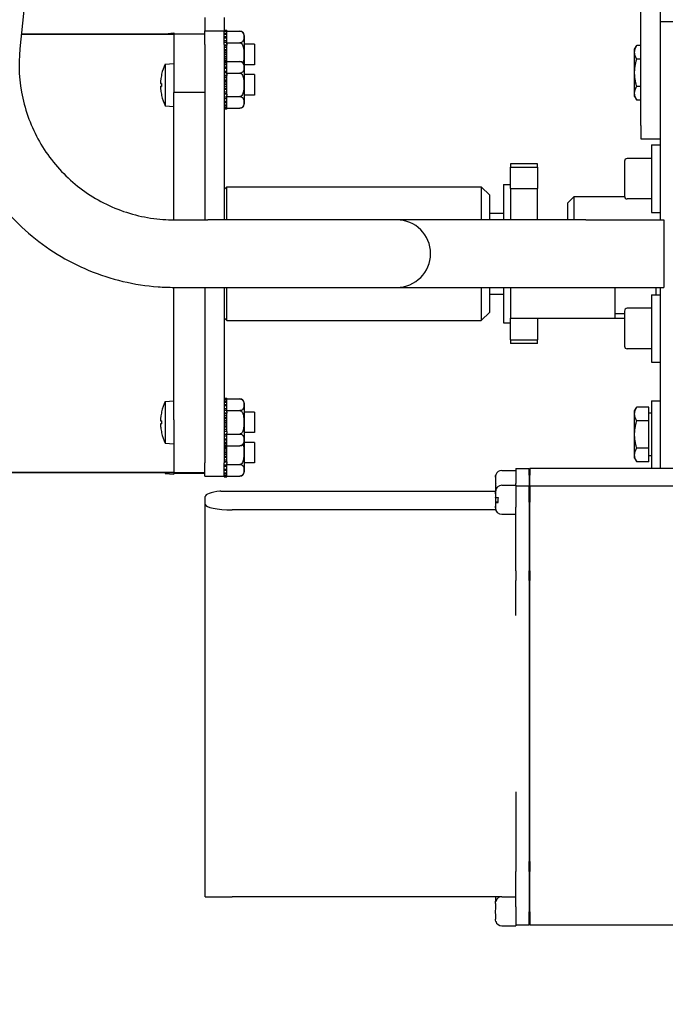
# Model space of a CAD drawing. Header units: inches. Extents: x 24 to 1128, y -94 to 748.
# Tile 461 of 546: x 439 to 445, y 488 to 497. Entities that reach past the tile are written whole.
import ezdxf

# ---------------------------------------------------------------- set-up
doc = ezdxf.new("R2010")
doc.units = ezdxf.units.IN
doc.header["$LTSCALE"] = 32
doc.header["$MEASUREMENT"] = 0
doc.layers.add('Dimension (ANSI)', color=7, linetype='Continuous', lineweight=25)
doc.layers.add('Visible (ANSI)', color=7, linetype='Continuous', lineweight=30)
doc.styles.add('Note Text (ANSI)', font='tahoma.ttf')
doc.dimstyles.new('Architectural (ANSI)', dxfattribs={"dimscale": 32, "dimtxt": 0.125, "dimasz": 0.098425, "dimexe": 0.125, "dimexo": 0.0625, "dimgap": 0.031496, "dimtad": 0, "dimtih": 1, "dimtoh": 1, "dimdec": 4, "dimrnd": 1e-08, "dimzin": 3, "dimdsep": 46, "dimlunit": 4, "dimtxsty": 'Note Text (ANSI)', "dimcen": 0.09, "dimdle": 0.393701, "dimclrd": 256, "dimclre": 256, "dimclrt": 256, "dimadec": 0, "dimazin": 3, "dimtfac": 0.96, "dimtofl": 0, "dimtmove": 0, "dimatfit": 3, "dimfxl": 1, "dimfrac": 2, "dimtolj": 1, "dimtzin": 12, "dimlwd": -1, "dimlwe": -1, "dimarcsym": 0})

# ---------------------------------------------------------------- blocks, each defined once
blk = doc.blocks.new('*D22')
at = {"layer": 'Defpoints', "color": 0, "transparency": 16777216}
for p in [(450.0118, 697.6204), (363.3887, 480.0589), (493.9153, 480.0589)]:
    blk.add_point(p, dxfattribs=at)
at = {"layer": 'Dimension (ANSI)', "transparency": 16777216}
for p, q in [((448.0118, 697.6204), (359.3887, 697.6204)), ((363.3887, 694.4708), (363.3887, 595.3727)), ((363.3887, 483.2085), (363.3887, 588.3066)), ((491.9153, 480.0589), (359.3887, 480.0589))]:
    blk.add_line(p, q, dxfattribs=at)
for points in [[(362.8638, 694.4708), (363.9136, 694.4708), (363.3887, 697.6204)], [(362.8638, 483.2085), (363.9136, 483.2085), (363.3887, 480.0589)]]:
    blk.add_solid(points, dxfattribs=at)
at = {"layer": 'Dimension (ANSI)', "transparency": 16777216, "insert": (350.2403, 594.3648), "char_height": 4, "attachment_point": 1, "style": 'Note Text (ANSI)'}
blk.add_mtext('\\A1;18\'-1 9/16"', dxfattribs=at)

msp = doc.modelspace()

# ---------------------------------------------------------------- linework, layer by layer
at = {"layer": 'Visible (ANSI)'}
for p, q in [((440.09034, 507.62504), (438.94252, 496.41537)), ((444.69385, 495.70653), (444.69385, 498.57446)), ((444.87315, 498.57446), (444.87315, 496.26216)), ((440.65553, 496.70653), (440.65553, 496.58153)), ((440.83483, 496.70653), (440.83483, 496.58153)), ((440.65553, 496.45653), (440.65553, 496.58153)), ((440.65553, 496.58153), (440.83483, 496.58153)), ((440.83483, 496.58753), (440.85983, 496.58753)), ((440.85983, 496.58524), (440.83483, 496.58524)), ((440.83483, 496.45653), (440.83483, 496.58153)), ((440.83483, 496.57856), (440.85983, 496.57856)), ((440.85983, 496.58524), (440.85983, 496.58753)), ((440.85983, 496.57856), (440.85983, 496.58524)), ((440.85983, 496.57953), (440.97983, 496.57953)), ((440.85983, 496.5718), (440.85983, 496.57856)), ((445.62315, 496.66403), (444.87315, 496.66403)), ((440.36753, 496.55006), (438.95631, 496.55006)), ((438.95634, 496.55028), (440.36753, 496.55028)), ((440.28952, 496.5557), (440.36753, 496.56253)), ((440.28952, 496.5557), (440.28952, 496.55028)), ((440.36753, 496.56253), (440.36753, 496.55028)), ((440.36753, 496.55028), (440.36753, 496.01077)), ((440.65553, 496.55028), (440.36753, 496.55028)), ((440.85983, 496.5718), (440.83483, 496.5718)), ((440.83483, 496.55879), (440.85983, 496.55879)), ((440.85983, 496.5479), (440.83483, 496.5479)), ((440.83483, 496.5292), (440.85983, 496.5292)), ((440.85983, 496.51473), (440.83483, 496.51473)), ((440.83483, 496.49127), (440.85983, 496.49127)), ((440.85983, 496.55879), (440.85983, 496.5718)), ((440.85983, 496.5479), (440.85983, 496.55879)), ((440.85983, 496.5292), (440.85983, 496.5479)), ((440.85983, 496.51473), (440.85983, 496.5292)), ((440.85983, 496.49127), (440.85983, 496.51473)), ((440.85983, 496.47395), (440.85983, 496.49127)), ((441.01983, 496.53953), (441.01983, 496.25803)), ((440.65553, 496.45653), (440.65553, 494.83153)), ((440.85983, 496.47395), (440.83483, 496.47395)), ((440.83483, 496.45653), (440.83483, 494.83153)), ((440.85983, 496.44916), (440.83483, 496.44916)), ((440.83483, 496.44692), (440.85983, 496.44692)), ((440.85983, 496.42761), (440.83483, 496.42761)), ((440.85983, 496.4072), (440.83483, 496.4072)), ((440.83483, 496.39836), (440.85983, 496.39836)), ((440.85983, 496.46184), (440.85983, 496.47395)), ((440.85983, 496.47128), (440.97983, 496.47128)), ((440.85983, 496.46184), (440.85983, 496.44851)), ((440.85983, 496.44692), (440.85983, 496.44851)), ((440.85983, 496.42761), (440.85983, 496.44692)), ((440.85983, 496.4072), (440.85983, 496.42761)), ((440.85983, 496.39836), (440.85983, 496.4072)), ((440.85983, 496.37803), (440.85983, 496.39836)), ((441.11753, 496.45803), (441.01983, 496.45803)), ((441.11753, 496.45803), (441.11753, 496.26803)), ((444.6369, 496.41278), (444.65644, 496.44662)), ((444.6369, 496.38347), (444.6369, 496.41278)), ((444.69385, 496.44662), (444.65644, 496.44662)), ((440.85983, 496.37803), (440.83483, 496.37803)), ((440.85983, 496.36303), (440.83483, 496.36303)), ((440.83483, 496.34803), (440.85983, 496.34803)), ((440.85983, 496.3277), (440.83483, 496.3277)), ((440.85983, 496.31885), (440.83483, 496.31885)), ((440.83483, 496.30603), (440.85983, 496.30603)), ((440.85983, 496.30374), (440.83483, 496.30374)), ((440.85983, 496.36303), (440.85983, 496.37803)), ((440.85983, 496.34803), (440.85983, 496.36303)), ((440.85983, 496.3277), (440.85983, 496.34803)), ((440.85983, 496.31885), (440.85983, 496.3277)), ((440.85983, 496.30603), (440.85983, 496.31885)), ((440.85983, 496.30374), (440.85983, 496.30603)), ((440.85983, 496.29706), (440.85983, 496.30374)), ((444.6369, 496.19403), (444.6369, 496.38347)), ((444.69385, 496.32032), (444.65644, 496.32032)), ((440.28952, 496.2742), (440.36753, 496.28103)), ((440.28952, 496.2742), (440.28952, 495.88885)), ((440.83483, 496.29706), (440.85983, 496.29706)), ((440.85983, 496.2903), (440.83483, 496.2903)), ((440.83483, 496.27729), (440.85983, 496.27729)), ((440.85983, 496.2664), (440.83483, 496.2664)), ((440.83483, 496.2477), (440.85983, 496.2477)), ((440.85983, 496.23323), (440.83483, 496.23323)), ((440.85983, 496.29803), (440.97983, 496.29803)), ((440.85983, 496.2903), (440.85983, 496.29706)), ((440.85983, 496.27729), (440.85983, 496.2903)), ((440.85983, 496.2664), (440.85983, 496.27729)), ((440.85983, 496.2477), (440.85983, 496.2664)), ((440.85983, 496.23323), (440.85983, 496.2477)), ((440.85983, 496.20977), (440.85983, 496.23323)), ((441.11753, 496.26803), (441.01983, 496.26803)), ((441.01983, 496.25803), (441.01983, 495.90502)), ((444.87315, 496.26216), (444.87315, 494.83153)), ((440.25564, 496.17858), (440.25564, 496.1783)), ((440.83483, 496.20977), (440.85983, 496.20977)), ((440.85983, 496.19245), (440.83483, 496.19245)), ((440.85983, 496.16766), (440.83483, 496.16766)), ((440.83483, 496.16542), (440.85983, 496.16542)), ((440.85983, 496.14611), (440.83483, 496.14611)), ((440.85983, 496.1257), (440.83483, 496.1257)), ((440.85983, 496.19245), (440.85983, 496.20977)), ((440.85983, 496.18034), (440.85983, 496.19245)), ((440.85983, 496.18978), (440.97983, 496.18978)), ((440.85983, 496.18034), (440.85983, 496.16701)), ((440.85983, 496.16542), (440.85983, 496.16701)), ((440.85983, 496.14611), (440.85983, 496.16542)), ((440.85983, 496.1257), (440.85983, 496.14611)), ((440.85983, 496.11686), (440.85983, 496.1257)), ((441.11753, 496.17653), (441.01983, 496.17653)), ((441.11753, 496.17653), (441.11753, 495.98653)), ((444.6369, 496.00458), (444.6369, 496.19403)), ((440.24728, 496.09483), (440.25564, 496.0941)), ((440.24728, 496.06823), (440.25564, 496.06896)), ((440.25564, 496.09502), (440.25564, 496.06803)), ((440.83483, 496.11686), (440.85983, 496.11686)), ((440.85983, 496.09653), (440.83483, 496.09653)), ((440.85983, 496.08153), (440.83483, 496.08153)), ((440.83483, 496.06653), (440.85983, 496.06653)), ((440.85983, 496.0462), (440.83483, 496.0462)), ((440.85983, 496.03735), (440.83483, 496.03735)), ((440.85983, 496.09653), (440.85983, 496.11686)), ((440.85983, 496.08153), (440.85983, 496.09653)), ((440.85983, 496.06653), (440.85983, 496.08153)), ((440.85983, 496.0462), (440.85983, 496.06653)), ((440.85983, 496.03735), (440.85983, 496.0462)), ((440.85983, 496.01695), (440.85983, 496.03735)), ((444.69385, 496.06773), (444.65644, 496.06773)), ((440.25564, 495.98476), (440.25564, 495.98448)), ((440.36753, 494.83154), (440.36753, 496.01077)), ((440.65553, 496.01077), (440.36753, 496.01077)), ((440.83483, 496.01695), (440.85983, 496.01695)), ((440.85983, 495.99764), (440.83483, 495.99764)), ((440.85983, 495.99539), (440.83483, 495.99539)), ((440.83483, 495.97061), (440.85983, 495.97061)), ((440.85983, 495.95328), (440.83483, 495.95328)), ((440.85983, 495.99764), (440.85983, 496.01695)), ((440.85983, 495.99604), (440.85983, 495.99764)), ((440.85983, 495.99604), (440.85983, 495.98272)), ((440.85983, 495.97061), (440.85983, 495.98272)), ((440.85983, 495.97327), (440.97983, 495.97327)), ((440.85983, 495.95328), (440.85983, 495.97061)), ((440.85983, 495.92983), (440.85983, 495.95328)), ((441.11753, 495.98653), (441.01983, 495.98653)), ((444.6369, 495.97528), (444.6369, 496.00458)), ((444.6369, 495.97528), (444.65644, 495.94144)), ((444.69385, 495.94144), (444.65644, 495.94144)), ((440.28952, 495.88885), (440.36753, 495.88203)), ((440.83483, 495.92983), (440.85983, 495.92983)), ((440.85983, 495.91536), (440.83483, 495.91536)), ((440.83483, 495.89665), (440.85983, 495.89665)), ((440.85983, 495.88577), (440.83483, 495.88577)), ((440.83483, 495.87275), (440.85983, 495.87275)), ((440.85983, 495.86599), (440.83483, 495.86599)), ((440.83483, 495.85932), (440.85983, 495.85932)), ((440.85983, 495.85703), (440.83483, 495.85703)), ((440.85983, 495.91536), (440.85983, 495.92983)), ((440.85983, 495.89665), (440.85983, 495.91536)), ((440.85983, 495.88577), (440.85983, 495.89665)), ((440.85983, 495.87275), (440.85983, 495.88577)), ((440.85983, 495.86599), (440.85983, 495.87275)), ((440.85983, 495.85932), (440.85983, 495.86599)), ((440.85983, 495.86502), (440.97983, 495.86502)), ((440.85983, 495.85703), (440.85983, 495.85932)), ((444.69385, 495.70653), (444.69385, 495.58153)), ((444.69385, 495.58153), (444.87315, 495.58153)), ((444.79315, 495.5252), (444.79315, 494.9002)), ((444.79315, 495.5252), (444.87315, 495.5252)), ((444.79315, 495.4002), (444.56815, 495.4002)), ((443.48815, 495.35053), (443.48815, 495.31829)), ((443.73815, 495.35053), (443.48815, 495.35053)), ((443.48815, 495.31829), (443.73815, 495.31829)), ((443.48815, 495.12113), (443.48815, 495.31829)), ((443.73815, 495.31829), (443.73815, 495.35053)), ((443.73815, 495.31829), (443.73815, 495.12113)), ((444.54315, 495.3752), (444.54315, 495.0502)), ((440.83483, 495.11483), (440.85853, 495.13853)), ((440.85853, 494.83153), (440.85853, 495.13853)), ((440.85853, 495.13853), (443.21653, 495.13853)), ((443.21653, 495.13853), (443.21653, 494.83153)), ((443.29453, 495.06053), (443.21653, 495.13853)), ((443.42315, 495.16003), (443.42315, 494.83153)), ((443.42315, 495.16003), (443.48815, 495.16003)), ((443.48815, 495.12113), (443.73815, 495.12113)), ((443.48815, 495.12113), (443.48815, 494.83153)), ((443.73815, 494.83153), (443.73815, 495.12113)), ((443.29453, 494.83153), (443.29453, 495.06053)), ((444.01415, 494.98503), (444.07715, 495.04803)), ((444.07715, 494.83153), (444.07715, 495.04803)), ((444.07715, 495.04803), (444.54325, 495.04803)), ((444.79315, 495.0252), (444.56815, 495.0252)), ((444.01415, 494.98503), (444.01415, 494.83153)), ((443.29453, 494.89403), (443.42315, 494.89403)), ((444.79315, 494.9002), (444.87315, 494.9002)), ((440.37254, 494.83153), (440.68422, 494.83153)), ((442.43421, 494.83153), (440.68422, 494.83153)), ((444.18421, 494.83153), (442.43421, 494.83153)), ((444.18421, 494.83153), (444.90683, 494.83153)), ((444.90683, 494.83153), (444.90683, 494.20653)), ((440.36753, 492.97928), (440.36753, 494.20653)), ((440.37254, 494.20653), (440.68422, 494.20653)), ((440.65553, 494.20653), (440.65553, 492.58153)), ((440.68422, 494.20653), (442.43421, 494.20653)), ((440.83483, 494.20653), (440.83483, 492.58153)), ((440.85853, 493.89953), (440.85853, 494.20653)), ((442.43421, 494.20653), (444.18421, 494.20653)), ((443.21653, 494.20653), (443.21653, 493.89953)), ((443.29453, 493.97753), (443.29453, 494.20653)), ((443.42315, 494.20653), (443.42315, 493.87803)), ((443.48815, 494.20653), (443.48815, 493.92082)), ((444.18421, 494.20653), (444.90683, 494.20653)), ((444.45815, 493.96494), (444.45815, 494.20653)), ((444.83315, 494.20653), (444.83315, 494.13753)), ((444.87315, 494.20653), (444.87315, 492.52777)), ((443.29453, 494.14403), (443.42315, 494.14403)), ((444.79315, 494.13753), (444.79315, 493.51253)), ((444.79315, 494.13753), (444.87315, 494.13753)), ((443.29453, 493.97753), (443.21653, 493.89953)), ((444.45815, 493.96494), (444.54315, 493.96494)), ((444.45815, 493.92082), (444.45815, 493.96494)), ((444.54315, 493.98753), (444.54315, 493.66253)), ((444.79315, 494.01253), (444.56815, 494.01253)), ((440.83483, 493.92323), (440.85853, 493.89953)), ((440.85853, 493.89953), (443.21653, 493.89953)), ((443.42315, 493.87803), (443.48815, 493.87803)), ((443.48815, 493.92082), (443.73815, 493.92082)), ((443.48815, 493.72134), (443.48815, 493.92082)), ((443.73815, 493.92082), (444.45815, 493.92082)), ((443.73815, 493.92082), (443.73815, 493.72134)), ((444.45815, 493.92082), (444.54315, 493.92082)), ((443.48815, 493.72134), (443.73815, 493.72134)), ((443.48815, 493.72134), (443.48815, 493.68753)), ((443.73815, 493.68753), (443.48815, 493.68753)), ((443.73815, 493.68753), (443.73815, 493.72134)), ((444.79315, 493.63753), (444.56815, 493.63753)), ((444.79315, 493.51253), (444.87315, 493.51253)), ((440.28952, 493.1492), (440.36753, 493.15603)), ((440.28952, 493.1492), (440.28952, 492.76385)), ((440.83483, 493.18103), (440.85983, 493.18103)), ((440.85983, 493.17874), (440.83483, 493.17874)), ((440.83483, 493.17206), (440.85983, 493.17206)), ((440.85983, 493.1653), (440.83483, 493.1653)), ((440.83483, 493.15229), (440.85983, 493.15229)), ((440.85983, 493.1414), (440.83483, 493.1414)), ((440.83483, 493.1227), (440.85983, 493.1227)), ((440.85983, 493.17874), (440.85983, 493.18103)), ((440.85983, 493.17206), (440.85983, 493.17874)), ((440.85983, 493.17303), (440.97983, 493.17303)), ((440.85983, 493.1653), (440.85983, 493.17206)), ((440.85983, 493.15229), (440.85983, 493.1653)), ((440.85983, 493.1414), (440.85983, 493.15229)), ((440.85983, 493.1227), (440.85983, 493.1414)), ((440.85983, 493.10823), (440.85983, 493.1227)), ((441.01983, 493.13303), (441.01983, 492.78002)), ((444.79315, 493.15639), (444.79315, 492.53139)), ((444.79315, 493.15639), (444.87315, 493.15639)), ((440.25564, 493.05358), (440.25564, 493.0533)), ((440.85983, 493.10823), (440.83483, 493.10823)), ((440.83483, 493.08477), (440.85983, 493.08477)), ((440.85983, 493.06745), (440.83483, 493.06745)), ((440.85983, 493.04266), (440.83483, 493.04266)), ((440.83483, 493.04042), (440.85983, 493.04042)), ((440.85983, 493.02111), (440.83483, 493.02111)), ((440.85983, 493.08477), (440.85983, 493.10823)), ((440.85983, 493.06745), (440.85983, 493.08477)), ((440.85983, 493.05534), (440.85983, 493.06745)), ((440.85983, 493.06478), (440.97983, 493.06478)), ((440.85983, 493.05534), (440.85983, 493.04201)), ((440.85983, 493.04042), (440.85983, 493.04201)), ((440.85983, 493.02111), (440.85983, 493.04042)), ((440.85983, 493.0007), (440.85983, 493.02111)), ((441.11753, 493.05153), (441.01983, 493.05153)), ((441.11753, 493.05153), (441.11753, 492.86153)), ((444.6369, 493.06264), (444.65644, 493.09648)), ((444.6369, 493.03333), (444.6369, 493.06264)), ((444.6369, 492.84389), (444.6369, 493.03333)), ((444.76815, 493.09648), (444.65644, 493.09648)), ((444.76815, 492.97019), (444.76815, 493.09648)), ((444.79315, 493.04077), (444.76815, 493.04077)), ((440.24728, 492.96983), (440.25564, 492.9691)), ((440.24728, 492.94323), (440.25564, 492.94396)), ((440.25564, 492.97002), (440.25564, 492.94303)), ((440.36753, 492.97928), (440.36753, 492.48778)), ((440.85983, 493.0007), (440.83483, 493.0007)), ((440.83483, 492.99186), (440.85983, 492.99186)), ((440.85983, 492.97153), (440.83483, 492.97153)), ((440.85983, 492.95653), (440.83483, 492.95653)), ((440.83483, 492.94153), (440.85983, 492.94153)), ((440.85983, 492.99186), (440.85983, 493.0007)), ((440.85983, 492.97153), (440.85983, 492.99186)), ((440.85983, 492.95653), (440.85983, 492.97153)), ((440.85983, 492.94153), (440.85983, 492.95653)), ((440.85983, 492.9212), (440.85983, 492.94153)), ((444.76815, 492.97019), (444.65644, 492.97019)), ((444.76815, 492.7176), (444.76815, 492.97019)), ((440.25564, 492.85976), (440.25564, 492.85948)), ((440.85983, 492.9212), (440.83483, 492.9212)), ((440.85983, 492.91235), (440.83483, 492.91235)), ((440.83483, 492.89195), (440.85983, 492.89195)), ((440.85983, 492.87264), (440.83483, 492.87264)), ((440.85983, 492.87039), (440.83483, 492.87039)), ((440.83483, 492.84561), (440.85983, 492.84561)), ((440.85983, 492.91235), (440.85983, 492.9212)), ((440.85983, 492.89195), (440.85983, 492.91235)), ((440.85983, 492.87264), (440.85983, 492.89195)), ((440.85983, 492.87104), (440.85983, 492.87264)), ((440.85983, 492.87104), (440.85983, 492.85772)), ((440.85983, 492.84561), (440.85983, 492.85772)), ((440.85983, 492.84827), (440.97983, 492.84827)), ((440.85983, 492.82828), (440.85983, 492.84561)), ((441.11753, 492.86153), (441.01983, 492.86153)), ((444.6369, 492.65445), (444.6369, 492.84389)), ((440.28952, 492.76385), (440.36753, 492.75703)), ((440.85983, 492.82828), (440.83483, 492.82828)), ((440.83483, 492.80483), (440.85983, 492.80483)), ((440.85983, 492.79036), (440.83483, 492.79036)), ((440.83483, 492.77165), (440.85983, 492.77165)), ((440.85983, 492.76077), (440.83483, 492.76077)), ((440.83483, 492.74775), (440.85983, 492.74775)), ((440.85983, 492.80483), (440.85983, 492.82828)), ((440.85983, 492.79036), (440.85983, 492.80483)), ((440.85983, 492.77165), (440.85983, 492.79036)), ((440.85983, 492.76077), (440.85983, 492.77165)), ((440.85983, 492.74775), (440.85983, 492.76077)), ((440.85983, 492.74099), (440.85983, 492.74775)), ((441.01983, 492.78002), (441.01983, 492.49877)), ((441.11753, 492.77028), (441.01983, 492.77028)), ((441.11753, 492.77028), (441.11753, 492.58028)), ((440.85983, 492.74099), (440.83483, 492.74099)), ((440.83483, 492.73432), (440.85983, 492.73432)), ((440.85983, 492.73203), (440.83483, 492.73203)), ((440.85983, 492.71945), (440.83483, 492.71945)), ((440.83483, 492.71061), (440.85983, 492.71061)), ((440.85983, 492.69028), (440.83483, 492.69028)), ((440.85983, 492.67528), (440.83483, 492.67528)), ((440.83483, 492.66028), (440.85983, 492.66028)), ((440.85983, 492.73432), (440.85983, 492.74099)), ((440.85983, 492.74002), (440.97983, 492.74002)), ((440.85983, 492.73203), (440.85983, 492.73432)), ((440.85983, 492.71945), (440.85983, 492.73203)), ((440.85983, 492.71061), (440.85983, 492.71945)), ((440.85983, 492.69028), (440.85983, 492.71061)), ((440.85983, 492.67528), (440.85983, 492.69028)), ((440.85983, 492.66028), (440.85983, 492.67528)), ((440.85983, 492.63995), (440.85983, 492.66028)), ((444.6369, 492.62514), (444.6369, 492.65445)), ((444.76815, 492.7176), (444.65644, 492.7176)), ((444.76815, 492.5913), (444.76815, 492.7176)), ((440.65553, 492.45653), (440.65553, 492.58153)), ((440.85983, 492.63995), (440.83483, 492.63995)), ((440.85983, 492.6311), (440.83483, 492.6311)), ((440.83483, 492.6107), (440.85983, 492.6107)), ((440.85983, 492.59139), (440.83483, 492.59139)), ((440.85983, 492.58914), (440.83483, 492.58914)), ((440.83483, 492.45653), (440.83483, 492.58153)), ((440.83483, 492.56436), (440.85983, 492.56436)), ((440.85983, 492.6311), (440.85983, 492.63995)), ((440.85983, 492.6107), (440.85983, 492.6311)), ((440.85983, 492.59139), (440.85983, 492.6107)), ((440.85983, 492.58979), (440.85983, 492.59139)), ((440.85983, 492.58979), (440.85983, 492.57647)), ((440.85983, 492.56436), (440.85983, 492.57647)), ((440.85983, 492.56702), (440.97983, 492.56702)), ((440.85983, 492.54703), (440.85983, 492.56436)), ((441.11753, 492.58028), (441.01983, 492.58028)), ((444.6369, 492.62514), (444.65644, 492.5913)), ((444.76815, 492.5913), (444.65644, 492.5913)), ((444.79315, 492.64702), (444.76815, 492.64702)), ((440.36753, 492.49196), (438.11753, 492.49196)), ((440.36753, 492.48778), (438.11753, 492.48778)), ((440.28952, 492.48778), (440.28952, 492.4826)), ((440.28952, 492.4826), (440.36753, 492.47578)), ((440.65553, 492.48778), (440.36753, 492.48778)), ((440.36753, 492.48778), (440.36753, 492.47578)), ((440.36753, 492.48669), (440.65553, 492.48669)), ((440.85983, 492.54703), (440.83483, 492.54703)), ((440.83483, 492.52358), (440.85983, 492.52358)), ((440.85983, 492.50911), (440.83483, 492.50911)), ((440.83483, 492.4904), (440.85983, 492.4904)), ((440.85983, 492.47952), (440.83483, 492.47952)), ((440.85983, 492.52358), (440.85983, 492.54703)), ((440.85983, 492.50911), (440.85983, 492.52358)), ((440.85983, 492.4904), (440.85983, 492.50911)), ((440.85983, 492.47952), (440.85983, 492.4904)), ((440.85983, 492.4665), (440.85983, 492.47952)), ((443.40765, 492.51173), (443.53515, 492.51173)), ((443.53515, 492.52777), (443.53515, 492.49337)), ((443.53515, 492.52777), (443.66015, 492.52777)), ((443.53515, 492.49337), (443.53515, 492.38959)), ((443.66015, 492.46589), (443.66015, 492.52777)), ((443.66015, 492.49795), (443.66515, 492.49795)), ((443.66515, 492.52777), (443.66515, 492.46589)), ((445.91515, 492.52777), (443.66515, 492.52777)), ((444.79315, 492.53139), (444.87315, 492.53139)), ((440.65553, 492.45653), (440.83483, 492.45653)), ((440.83483, 492.4665), (440.85983, 492.4665)), ((440.85983, 492.45974), (440.83483, 492.45974)), ((440.83483, 492.45653), (440.83483, 492.45307)), ((440.83483, 492.45307), (440.83483, 492.45078)), ((440.83483, 492.45307), (440.85983, 492.45307)), ((440.85983, 492.45078), (440.83483, 492.45078)), ((440.85983, 492.45974), (440.85983, 492.4665)), ((440.85983, 492.45307), (440.85983, 492.45974)), ((440.85983, 492.45877), (440.97983, 492.45877)), ((440.85983, 492.45078), (440.85983, 492.45307)), ((443.34765, 492.44981), (443.34765, 492.44852)), ((443.34765, 492.44852), (443.34765, 492.3934)), ((443.53515, 492.37472), (443.53515, 492.38959)), ((443.66015, 492.46589), (443.66015, 492.36765)), ((443.66515, 492.36765), (443.66515, 492.46589)), ((440.80314, 492.32005), (443.34789, 492.32005)), ((443.34765, 492.36229), (443.34765, 492.36045)), ((443.34765, 492.36045), (443.35024, 492.36045)), ((443.34765, 492.36045), (443.34765, 492.35912)), ((443.34765, 492.35912), (443.3503, 492.35912)), ((443.34765, 492.35912), (443.34765, 492.35727)), ((443.34765, 492.35727), (443.34765, 492.32005)), ((443.34765, 492.31472), (443.34765, 492.31322)), ((443.34765, 492.31322), (443.34765, 492.29597)), ((443.34765, 492.29597), (443.34765, 492.25918)), ((443.40765, 492.37472), (443.53515, 492.37472)), ((443.53515, 492.37472), (443.53515, 492.17046)), ((443.53515, 492.36765), (443.66015, 492.36765)), ((443.66015, 492.36758), (443.66015, 492.36765)), ((443.66015, 492.36758), (443.66015, 492.36465)), ((443.66015, 492.21712), (443.66015, 492.36465)), ((443.66015, 492.33784), (443.66515, 492.33784)), ((443.66515, 492.36765), (443.66515, 492.36758)), ((443.66515, 492.36765), (446.20315, 492.36765)), ((443.66515, 492.36465), (443.66515, 492.36758)), ((443.66515, 492.36465), (443.66515, 492.21712)), ((440.66015, 492.19627), (440.66015, 492.26947)), ((443.34765, 492.25918), (443.34765, 492.22073)), ((443.34765, 492.22073), (443.37314, 492.22073)), ((443.34765, 492.22073), (443.34765, 492.21843)), ((443.34765, 492.21843), (443.37356, 492.21843)), ((443.34765, 492.21843), (443.34765, 492.21723)), ((443.34765, 492.21723), (443.37381, 492.21723)), ((443.34765, 492.21723), (443.34765, 492.21639)), ((443.34765, 492.21639), (443.34765, 492.1802)), ((443.66015, 492.21712), (443.66015, 491.5804)), ((443.66515, 491.5804), (443.66515, 492.21712)), ((440.66015, 491.17507), (440.66015, 492.19627)), ((443.35058, 492.1462), (440.91015, 492.1462)), ((443.34765, 492.1802), (443.34765, 492.16537)), ((443.34765, 492.16537), (443.34765, 492.16472)), ((443.35057, 492.14671), (443.35464, 492.14671)), ((443.53515, 491.5804), (443.53515, 492.17046)), ((443.40765, 492.10472), (443.53515, 492.10472)), ((443.53515, 491.5804), (443.53515, 491.49217)), ((443.66015, 491.49217), (443.66015, 491.5804)), ((443.66515, 491.5804), (443.66515, 491.49217)), ((443.53515, 491.16649), (443.53515, 491.49217)), ((443.66015, 491.49217), (443.66015, 488.89047)), ((443.66515, 488.89047), (443.66515, 491.49217)), ((440.66015, 489.54388), (440.66015, 491.17507)), ((440.66015, 488.56346), (440.66015, 489.54388)), ((443.53515, 489.5353), (443.53515, 488.89047)), ((443.53515, 488.89047), (443.53515, 488.79814)), ((443.66015, 488.79814), (443.66015, 488.89047)), ((443.66515, 488.89047), (443.66515, 488.79814)), ((443.53515, 488.46904), (443.53515, 488.79814)), ((443.66015, 488.79814), (443.66015, 488.42349)), ((443.66515, 488.42349), (443.66515, 488.79814)), ((440.66015, 488.56346), (440.91015, 488.56346)), ((443.40171, 488.56346), (440.91015, 488.56346)), ((443.34765, 488.56346), (443.34765, 488.52293)), ((443.40765, 488.56376), (443.53515, 488.56376)), ((443.34765, 488.50058), (443.34765, 488.44912)), ((443.53515, 488.46904), (443.53515, 488.29376)), ((443.34765, 488.40464), (443.34765, 488.4031)), ((443.34765, 488.4031), (443.35001, 488.4031)), ((443.34765, 488.4031), (443.34765, 488.40158)), ((443.34765, 488.40158), (443.35013, 488.40158)), ((443.34765, 488.40158), (443.34765, 488.39983)), ((443.34765, 488.39983), (443.34765, 488.35562)), ((443.66015, 488.30376), (443.66015, 488.42349)), ((443.66515, 488.42349), (443.66515, 488.30376)), ((443.40765, 488.29376), (443.53515, 488.29376)), ((443.53515, 488.30376), (443.66015, 488.30376)), ((443.66015, 488.33357), (443.66515, 488.33357)), ((443.66515, 488.30376), (445.91515, 488.30376))]:
    msp.add_line(p, q, dxfattribs=at)
for centre, radius, start, end in [((440.97983, 496.53953), 0.04, 0, 90), ((440.67963, 496.36303), 0.4351, 153.71551, 154.509543), ((440.67963, 496.08153), 0.4351, 153.71551, 166.934687), ((440.97983, 496.25803), 0.04, 0, 90), ((440.26144, 496.17858), 0.0058, 166.934687, 180), ((440.26144, 495.98448), 0.0058, 180, 193.065313), ((440.67963, 496.08153), 0.4351, 193.065313, 206.28449), ((440.97983, 495.90502), 0.04, 270, 0), ((444.56815, 495.3752), 0.025, 90, 180), ((444.56815, 495.0502), 0.025, 180, 270), ((442.43421, 494.51903), 0.3125, 270, 90), ((444.56815, 493.98753), 0.025, 90, 180), ((444.56815, 493.66253), 0.025, 180, 270), ((440.67963, 492.95653), 0.4351, 153.71551, 166.934687), ((440.97983, 493.13303), 0.04, 0, 90), ((440.26144, 493.05358), 0.0058, 166.934687, 180), ((440.26144, 492.85948), 0.0058, 180, 193.065313), ((440.67963, 492.95653), 0.4351, 193.065313, 206.28449), ((440.97983, 492.78002), 0.04, 270, 0), ((440.67963, 492.67528), 0.4351, 205.526934, 206.28449), ((440.97983, 492.49877), 0.04, 270, 0), ((443.40765, 492.45173), 0.06, 90, 160.89822), ((443.40765, 492.31472), 0.06, 90, 180), ((443.40765, 492.16472), 0.06, 180, 270), ((443.40765, 488.50376), 0.06, 90, 159.43739), ((443.40765, 488.35376), 0.06, 197.440268, 270)]:
    msp.add_arc(centre, radius, start, end, dxfattribs=at)
for centre, major_axis, ratio, start_param, end_param in [((440.67742, 496.08201), (-0.09184, -0.42454), 0.9960162, 4.6994794, 4.8158638), ((440.67742, 496.0563), (-0.43271, 0.03786), 0.0188549, 6.0580469, 6.1744313), ((440.67742, 496.10675), (-0.43271, -0.03786), 0.0188549, 0.108754, 0.2251384), ((440.67742, 496.08105), (0.09184, -0.42454), 0.9960162, 4.6089142, 4.7252985), ((440.67742, 492.95701), (-0.09184, -0.42454), 0.9960162, 4.6994794, 4.8158638), ((440.67742, 492.9313), (-0.43271, 0.03786), 0.0188549, 6.0580469, 6.1744313), ((440.67742, 492.98175), (-0.43271, -0.03786), 0.0188549, 0.108754, 0.2251384), ((440.67742, 492.95605), (0.09184, -0.42454), 0.9960162, 4.6089142, 4.7252985), ((440.91015, 492.26947), (-0.25, 0), 0.2255551, 5.1889808, 6.2831853), ((440.91015, 492.19627), (0.25, 0), 0.2003097, 3.1415927, 4.712389)]:
    msp.add_ellipse(centre, major_axis=major_axis, ratio=ratio, start_param=start_param, end_param=end_param, dxfattribs=at)
for points, knots in [([(440.97983, 496.57953), (440.98283, 496.57953), (440.98633, 496.5791), (440.99257, 496.5776), (440.99618, 496.57609), (441.0029, 496.57221), (441.00642, 496.56883), (441.01327, 496.55984), (441.01548, 496.55294), (441.01798, 496.53895), (441.01829, 496.53186), (441.01829, 496.51895), (441.01798, 496.51186), (441.01548, 496.49787), (441.01327, 496.49098), (441.00642, 496.48198), (441.0029, 496.4786), (440.99618, 496.47472), (440.99257, 496.47321), (440.98633, 496.47171), (440.98283, 496.47128), (440.97983, 496.47128)], [-0.89352022, -0.89352022, -0.89352022, -0.89352022, -0.87063563, -0.87063563, -0.84076179, -0.84076179, -0.79241072, -0.79241072, -0.69404543, -0.69404543, -0.59568014, -0.59568014, -0.49731486, -0.49731486, -0.39894957, -0.39894957, -0.3505985, -0.3505985, -0.32072466, -0.32072466, -0.29784007, -0.29784007, -0.29784007, -0.29784007]), ([(438.32077, 496.47903), (438.29836, 496.26018), (438.31127, 496.03776), (438.40642, 495.60819), (438.48864, 495.40111), (438.71409, 495.02328), (438.85727, 494.85258), (439.19014, 494.56484), (439.37975, 494.44785), (439.78624, 494.27941), (440.00303, 494.22801), (440.27239, 494.20835), (440.32247, 494.20653), (440.37254, 494.20653)], [3.0395571, 3.0395571, 3.0395571, 3.0395571, 3.3595536, 3.3595536, 3.6795504, 3.6795504, 3.9995487, 3.9995487, 4.3195492, 4.3195492, 4.6395517, 4.6395517, 4.712389, 4.712389, 4.712389, 4.712389]), ([(438.94252, 496.41537), (438.9269, 496.26284), (438.9359, 496.10781), (439.00222, 495.80842), (439.05952, 495.66409), (439.21666, 495.40075), (439.31646, 495.28178), (439.54846, 495.08124), (439.68062, 494.99971), (439.96393, 494.88232), (440.11503, 494.84649), (440.30275, 494.8328), (440.33765, 494.83153), (440.37254, 494.83153)], [3.0395571, 3.0395571, 3.0395571, 3.0395571, 3.359563, 3.359563, 3.6795685, 3.6795685, 3.9995714, 3.9995714, 4.3195705, 4.3195705, 4.6395662, 4.6395662, 4.712389, 4.712389, 4.712389, 4.712389]), ([(440.97983, 496.47128), (440.98283, 496.47128), (440.98633, 496.47042), (440.99257, 496.46742), (440.99618, 496.46439), (441.0029, 496.45663), (441.00642, 496.44988), (441.01327, 496.43189), (441.01548, 496.41809), (441.01798, 496.39012), (441.01829, 496.37594), (441.01829, 496.35012), (441.01798, 496.33594), (441.01557, 496.30896), (441.01358, 496.29614), (441.00963, 496.28472)], [-0.89352022, -0.89352022, -0.89352022, -0.89352022, -0.87063563, -0.87063563, -0.84076179, -0.84076179, -0.79241072, -0.79241072, -0.69404543, -0.69404543, -0.59568014, -0.59568014, -0.49731486, -0.49731486, -0.40599504, -0.40599504, -0.40599504, -0.40599504]), ([(440.97983, 496.29803), (440.98283, 496.29803), (440.98633, 496.2976), (440.99257, 496.2961), (440.99618, 496.29459), (441.0029, 496.29071), (441.00642, 496.28733), (441.01327, 496.27834), (441.01548, 496.27144), (441.01798, 496.25745), (441.01829, 496.25036), (441.01829, 496.23745), (441.01798, 496.23036), (441.01548, 496.21637), (441.01327, 496.20948), (441.00642, 496.20048), (441.0029, 496.1971), (440.99618, 496.19322), (440.99257, 496.19171), (440.98633, 496.19021), (440.98283, 496.18978), (440.97983, 496.18978)], [-0.89352022, -0.89352022, -0.89352022, -0.89352022, -0.87063563, -0.87063563, -0.84076179, -0.84076179, -0.79241072, -0.79241072, -0.69404543, -0.69404543, -0.59568014, -0.59568014, -0.49731486, -0.49731486, -0.39894957, -0.39894957, -0.3505985, -0.3505985, -0.32072466, -0.32072466, -0.29784007, -0.29784007, -0.29784007, -0.29784007]), ([(440.24735, 496.12914), (440.24689, 496.12494), (440.24648, 496.12044), (440.24593, 496.11211), (440.24579, 496.10828), (440.24577, 496.10219), (440.24588, 496.09953), (440.24638, 496.09591), (440.24676, 496.09496), (440.24726, 496.09483), (440.2473, 496.09482), (440.24735, 496.09483)], [0, 0, 0, 0, 0.03221011, 0.03221011, 0.06442023, 0.06442023, 0.09660812, 0.09660812, 0.12879602, 0.12879602, 0.13203255, 0.13203255, 0.13203255, 0.13203255]), ([(440.97983, 496.18978), (440.98283, 496.18978), (440.98633, 496.18892), (440.99257, 496.18592), (440.99618, 496.18289), (441.0029, 496.17513), (441.00642, 496.16838), (441.01327, 496.15039), (441.01548, 496.13659), (441.01798, 496.10862), (441.01829, 496.09444), (441.01829, 496.06862), (441.01798, 496.05444), (441.01548, 496.02646), (441.01327, 496.01267), (441.00642, 495.99467), (441.0029, 495.98792), (440.99618, 495.98016), (440.99257, 495.97714), (440.98633, 495.97414), (440.98283, 495.97327), (440.97983, 495.97327)], [-0.89352022, -0.89352022, -0.89352022, -0.89352022, -0.87063563, -0.87063563, -0.84076179, -0.84076179, -0.79241072, -0.79241072, -0.69404543, -0.69404543, -0.59568014, -0.59568014, -0.49731486, -0.49731486, -0.39894957, -0.39894957, -0.3505985, -0.3505985, -0.32072466, -0.32072466, -0.29784007, -0.29784007, -0.29784007, -0.29784007]), ([(440.24735, 496.06823), (440.24689, 496.06827), (440.24648, 496.06748), (440.24593, 496.06417), (440.24579, 496.06165), (440.24577, 496.05578), (440.24588, 496.05206), (440.24638, 496.04386), (440.24676, 496.03939), (440.24726, 496.03477), (440.2473, 496.03434), (440.24735, 496.03391)], [0, 0, 0, 0, 0.03220637, 0.03220637, 0.06441274, 0.06441274, 0.09660438, 0.09660438, 0.12879602, 0.12879602, 0.13203255, 0.13203255, 0.13203255, 0.13203255]), ([(440.97983, 495.97327), (440.98283, 495.97327), (440.98633, 495.97284), (440.99257, 495.97134), (440.99618, 495.96983), (441.0029, 495.96595), (441.00642, 495.96257), (441.01327, 495.95358), (441.01548, 495.94668), (441.01798, 495.93269), (441.01829, 495.9256), (441.01829, 495.91269), (441.01798, 495.9056), (441.01548, 495.89161), (441.01327, 495.88472), (441.00642, 495.87572), (441.0029, 495.87234), (440.99618, 495.86846), (440.99257, 495.86695), (440.98633, 495.86545), (440.98283, 495.86502), (440.97983, 495.86502)], [-0.89352022, -0.89352022, -0.89352022, -0.89352022, -0.87063563, -0.87063563, -0.84076179, -0.84076179, -0.79241072, -0.79241072, -0.69404543, -0.69404543, -0.59568014, -0.59568014, -0.49731486, -0.49731486, -0.39894957, -0.39894957, -0.3505985, -0.3505985, -0.32072466, -0.32072466, -0.29784007, -0.29784007, -0.29784007, -0.29784007]), ([(440.97983, 493.17303), (440.98283, 493.17303), (440.98633, 493.1726), (440.99257, 493.1711), (440.99618, 493.16959), (441.0029, 493.16571), (441.00642, 493.16233), (441.01327, 493.15334), (441.01548, 493.14644), (441.01798, 493.13245), (441.01829, 493.12536), (441.01829, 493.11245), (441.01798, 493.10536), (441.01548, 493.09137), (441.01327, 493.08448), (441.00642, 493.07548), (441.0029, 493.0721), (440.99618, 493.06822), (440.99257, 493.06671), (440.98633, 493.06521), (440.98283, 493.06478), (440.97983, 493.06478)], [-0.89352022, -0.89352022, -0.89352022, -0.89352022, -0.87063563, -0.87063563, -0.84076179, -0.84076179, -0.79241072, -0.79241072, -0.69404543, -0.69404543, -0.59568014, -0.59568014, -0.49731486, -0.49731486, -0.39894957, -0.39894957, -0.3505985, -0.3505985, -0.32072466, -0.32072466, -0.29784007, -0.29784007, -0.29784007, -0.29784007]), ([(440.97983, 493.06478), (440.98283, 493.06478), (440.98633, 493.06392), (440.99257, 493.06092), (440.99618, 493.05789), (441.0029, 493.05013), (441.00642, 493.04338), (441.01327, 493.02539), (441.01548, 493.01159), (441.01798, 492.98362), (441.01829, 492.96944), (441.01829, 492.94362), (441.01798, 492.92944), (441.01548, 492.90146), (441.01327, 492.88767), (441.00642, 492.86967), (441.0029, 492.86292), (440.99618, 492.85516), (440.99257, 492.85214), (440.98633, 492.84914), (440.98283, 492.84827), (440.97983, 492.84827)], [-0.89352022, -0.89352022, -0.89352022, -0.89352022, -0.87063563, -0.87063563, -0.84076179, -0.84076179, -0.79241072, -0.79241072, -0.69404543, -0.69404543, -0.59568014, -0.59568014, -0.49731486, -0.49731486, -0.39894957, -0.39894957, -0.3505985, -0.3505985, -0.32072466, -0.32072466, -0.29784007, -0.29784007, -0.29784007, -0.29784007]), ([(440.24735, 493.00414), (440.24689, 492.99994), (440.24648, 492.99544), (440.24593, 492.98711), (440.24579, 492.98328), (440.24577, 492.97719), (440.24588, 492.97453), (440.24638, 492.97091), (440.24676, 492.96996), (440.24726, 492.96983), (440.2473, 492.96982), (440.24735, 492.96983)], [0, 0, 0, 0, 0.03221011, 0.03221011, 0.06442023, 0.06442023, 0.09660812, 0.09660812, 0.12879602, 0.12879602, 0.13203255, 0.13203255, 0.13203255, 0.13203255]), ([(440.24735, 492.94323), (440.24689, 492.94327), (440.24648, 492.94248), (440.24593, 492.93917), (440.24579, 492.93665), (440.24577, 492.93078), (440.24588, 492.92705), (440.24638, 492.91886), (440.24676, 492.91439), (440.24726, 492.90977), (440.2473, 492.90934), (440.24735, 492.90891)], [0, 0, 0, 0, 0.03221011, 0.03221011, 0.06442023, 0.06442023, 0.09660812, 0.09660812, 0.12879602, 0.12879602, 0.13203255, 0.13203255, 0.13203255, 0.13203255]), ([(440.97983, 492.84827), (440.98283, 492.84827), (440.98633, 492.84784), (440.99257, 492.84634), (440.99618, 492.84483), (441.0029, 492.84095), (441.00642, 492.83757), (441.01327, 492.82858), (441.01548, 492.82168), (441.01798, 492.80769), (441.01829, 492.8006), (441.01829, 492.78769), (441.01798, 492.7806), (441.01548, 492.76661), (441.01327, 492.75972), (441.00642, 492.75072), (441.0029, 492.74734), (440.99618, 492.74346), (440.99257, 492.74195), (440.98633, 492.74045), (440.98283, 492.74002), (440.97983, 492.74002)], [-0.89352022, -0.89352022, -0.89352022, -0.89352022, -0.87063563, -0.87063563, -0.84076179, -0.84076179, -0.79241072, -0.79241072, -0.69404543, -0.69404543, -0.59568014, -0.59568014, -0.49731486, -0.49731486, -0.39894957, -0.39894957, -0.3505985, -0.3505985, -0.32072466, -0.32072466, -0.29784007, -0.29784007, -0.29784007, -0.29784007]), ([(441.00969, 492.7534), (441.0136, 492.74203), (441.01557, 492.72927), (441.01798, 492.70237), (441.01829, 492.68819), (441.01829, 492.66237), (441.01798, 492.64819), (441.01548, 492.62021), (441.01327, 492.60642), (441.00642, 492.58842), (441.0029, 492.58167), (440.99618, 492.57391), (440.99257, 492.57089), (440.98633, 492.56789), (440.98283, 492.56702), (440.97983, 492.56702)], [-0.78488467, -0.78488467, -0.78488467, -0.78488467, -0.69404543, -0.69404543, -0.59568014, -0.59568014, -0.49731486, -0.49731486, -0.39894957, -0.39894957, -0.3505985, -0.3505985, -0.32072466, -0.32072466, -0.29784007, -0.29784007, -0.29784007, -0.29784007]), ([(440.97983, 492.56702), (440.98283, 492.56702), (440.98633, 492.56659), (440.99257, 492.56509), (440.99618, 492.56358), (441.0029, 492.5597), (441.00642, 492.55632), (441.01327, 492.54733), (441.01548, 492.54043), (441.01798, 492.52644), (441.01829, 492.51935), (441.01829, 492.50644), (441.01798, 492.49935), (441.01548, 492.48536), (441.01327, 492.47847), (441.00642, 492.46947), (441.0029, 492.46609), (440.99618, 492.46221), (440.99257, 492.4607), (440.98633, 492.4592), (440.98283, 492.45877), (440.97983, 492.45877)], [-0.89352022, -0.89352022, -0.89352022, -0.89352022, -0.87063563, -0.87063563, -0.84076179, -0.84076179, -0.79241072, -0.79241072, -0.69404543, -0.69404543, -0.59568014, -0.59568014, -0.49731486, -0.49731486, -0.39894957, -0.39894957, -0.3505985, -0.3505985, -0.32072466, -0.32072466, -0.29784007, -0.29784007, -0.29784007, -0.29784007]), ([(443.35003, 492.39281), (443.34985, 492.38838), (443.34978, 492.38403), (443.34978, 492.37985), (443.34978, 492.37583), (443.34985, 492.37166), (443.35001, 492.36741)], [1.203741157, 1.203741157, 1.203741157, 1.203741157, 1.235660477, 1.235660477, 1.235660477, 1.266331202, 1.266331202, 1.266331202, 1.266331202]), ([(443.35043, 492.35664), (443.35009, 492.36245), (443.34996, 492.36816), (443.34996, 492.37359), (443.34996, 492.37972), (443.35012, 492.38618), (443.35056, 492.39275)], [1.187411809, 1.187411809, 1.187411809, 1.187411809, 1.228884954, 1.228884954, 1.228884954, 1.275581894, 1.275581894, 1.275581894, 1.275581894]), ([(443.35164, 492.4706), (443.35114, 492.47082), (443.35094, 492.47105), (443.35094, 492.47126), (443.35094, 492.47129), (443.35094, 492.47133), (443.35096, 492.47137)], [1.147616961, 1.147616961, 1.147616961, 1.147616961, 1.194499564, 1.194499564, 1.194499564, 1.202667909, 1.202667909, 1.202667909, 1.202667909]), ([(443.34765, 492.29597), (443.34765, 492.30512), (443.34932, 492.31597), (443.35352, 492.32709), (443.35474, 492.32973), (443.3561, 492.33236)], [0.139309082, 0.139309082, 0.139309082, 0.139309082, 0.209085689, 0.209085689, 0.229896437, 0.229896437, 0.229896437, 0.229896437]), ([(443.37469, 492.25742), (443.37131, 492.2575), (443.36809, 492.25759), (443.36014, 492.25786), (443.35518, 492.25812), (443.3494, 492.2586), (443.34765, 492.25892), (443.34765, 492.25918)], [1.34564262, 1.34564262, 1.34564262, 1.34564262, 1.37440782, 1.37440782, 1.4316365, 1.4316365, 1.49064921, 1.49064921, 1.49064921, 1.49064921]), ([(443.34765, 492.21639), (443.34765, 492.21612), (443.3494, 492.21581), (443.35517, 492.21533), (443.36013, 492.21507), (443.368, 492.2148), (443.37113, 492.21471), (443.37442, 492.21463)], [0.19524303, 0.19524303, 0.19524303, 0.19524303, 0.25399801, 0.25399801, 0.31114935, 0.31114935, 0.33918936, 0.33918936, 0.33918936, 0.33918936]), ([(443.37442, 492.21463), (443.37277, 492.2215), (443.37192, 492.22893), (443.37192, 492.23549), (443.37192, 492.2424), (443.37287, 492.25027), (443.37469, 492.25742)], [0.64345739, 0.64345739, 0.64345739, 0.64345739, 0.69352592, 0.69352592, 0.69352592, 0.7462025, 0.7462025, 0.7462025, 0.7462025]), ([(443.35523, 492.1455), (443.35436, 492.14729), (443.35356, 492.14906), (443.34943, 492.15958), (443.34765, 492.17076), (443.34765, 492.1802)], [1.304333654, 1.304333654, 1.304333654, 1.304333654, 1.318544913, 1.318544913, 1.390497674, 1.390497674, 1.390497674, 1.390497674]), ([(443.3522, 488.52406), (443.35167, 488.52429), (443.35146, 488.52451), (443.35146, 488.52472), (443.35146, 488.52476), (443.35146, 488.5248), (443.35148, 488.52483)], [1.131184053, 1.131184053, 1.131184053, 1.131184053, 1.177758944, 1.177758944, 1.177758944, 1.186049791, 1.186049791, 1.186049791, 1.186049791]), ([(443.35033, 488.39919), (443.34951, 488.40826), (443.34927, 488.4173), (443.34927, 488.42571), (443.34927, 488.43297), (443.34945, 488.44071), (443.35003, 488.44852)], [1.19216933, 1.19216933, 1.19216933, 1.19216933, 1.25629313, 1.25629313, 1.25629313, 1.31165388, 1.31165388, 1.31165388, 1.31165388]), ([(443.35067, 488.33632), (443.35048, 488.33617), (443.35039, 488.33603), (443.35039, 488.33589), (443.35039, 488.33568), (443.35057, 488.33546), (443.35104, 488.33523)], [1.181591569, 1.181591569, 1.181591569, 1.181591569, 1.213050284, 1.213050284, 1.213050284, 1.259636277, 1.259636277, 1.259636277, 1.259636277])]:
    msp.add_open_spline(points, degree=3, knots=knots, dxfattribs=at)
for points in [[(444.6369, 496.38347), (444.6369, 496.41278), (444.65644, 496.44662)], [(444.65644, 496.32032), (444.6369, 496.35416), (444.6369, 496.38347)], [(444.6369, 496.19403), (444.6369, 496.25264), (444.65644, 496.32032)], [(444.65644, 496.06773), (444.6369, 496.13541), (444.6369, 496.19403)], [(444.6369, 496.00458), (444.6369, 496.03389), (444.65644, 496.06773)], [(444.65644, 495.94144), (444.6369, 495.97528), (444.6369, 496.00458)], [(444.6369, 493.03333), (444.6369, 493.06264), (444.65644, 493.09648)], [(444.65644, 492.97019), (444.6369, 493.00403), (444.6369, 493.03333)], [(444.6369, 492.84389), (444.6369, 492.90251), (444.65644, 492.97019)], [(444.65644, 492.7176), (444.6369, 492.78528), (444.6369, 492.84389)], [(444.6369, 492.65445), (444.6369, 492.68376), (444.65644, 492.7176)], [(444.65644, 492.5913), (444.6369, 492.62514), (444.6369, 492.65445)]]:
    msp.add_rational_spline(points, [1, 1.0379548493, 1], degree=2, dxfattribs=at)
for points in [[(440.2558, 496.09503), (440.2557, 496.09503), (440.25564, 496.09503), (440.25564, 496.09502)], [(440.25564, 496.06803), (440.25564, 496.06803), (440.2557, 496.06802), (440.2558, 496.06802)], [(440.2558, 492.97003), (440.2557, 492.97003), (440.25564, 492.97003), (440.25564, 492.97002)], [(440.25564, 492.94303), (440.25564, 492.94303), (440.2557, 492.94302), (440.2558, 492.94302)], [(443.35126, 492.47081), (443.34899, 492.46423), (443.34765, 492.4565), (443.34765, 492.44981)], [(443.34765, 492.44852), (443.34765, 492.45558), (443.34914, 492.4638), (443.35164, 492.4706)], [(443.35056, 492.39275), (443.34873, 492.39295), (443.34765, 492.39319), (443.34765, 492.3934)], [(440.80315, 492.32006), (440.80077, 492.32006), (440.79819, 492.31989), (440.79547, 492.31957)], [(443.35015, 492.36289), (443.34857, 492.36269), (443.34765, 492.36248), (443.34765, 492.36229)], [(443.34765, 492.35727), (443.34765, 492.35707), (443.34868, 492.35685), (443.35043, 492.35664)], [(443.35114, 492.33357), (443.34895, 492.32718), (443.34765, 492.3197), (443.34765, 492.31322)], [(443.3561, 492.33236), (443.35312, 492.33275), (443.35169, 492.33317), (443.35114, 492.33357)], [(443.34765, 492.16537), (443.34765, 492.15945), (443.34873, 492.15271), (443.35057, 492.14671)], [(443.35057, 492.14671), (443.35107, 492.14631), (443.35241, 492.14589), (443.35523, 492.1455)], [(443.34765, 488.50058), (443.34765, 488.50814), (443.34936, 488.51704), (443.3522, 488.52406)], [(443.34871, 488.51177), (443.34803, 488.51556), (443.34765, 488.51939), (443.34765, 488.52293)], [(443.35216, 488.52408), (443.35123, 488.52173), (443.35042, 488.51918), (443.34976, 488.51655)], [(443.35003, 488.44852), (443.34853, 488.44872), (443.34765, 488.44893), (443.34765, 488.44912)], [(443.34993, 488.40522), (443.34847, 488.40503), (443.34765, 488.40482), (443.34765, 488.40464)], [(443.34765, 488.39983), (443.34765, 488.39962), (443.34863, 488.39939), (443.35033, 488.39919)], [(443.35104, 488.33523), (443.34891, 488.34167), (443.34765, 488.34914), (443.34765, 488.35562)]]:
    msp.add_open_spline(points, degree=3, dxfattribs=at)

# ---------------------------------------------------------------- dimensions: what is measured, and where the dimension line sits
at = {"layer": 'Dimension (ANSI)'}
dim = msp.add_linear_dim(base=(363.38871, 480.05891), p1=(450.01179, 697.62041), p2=(493.91529, 480.05891), angle=270, dimstyle='Architectural (ANSI)', override={"dimgap": 0.031496, "dimdec": 4, "dimlfac": 1, "dimtol": 0, "dimlim": 0, "dimtp": 0, "dimtm": 0, "dimtdec": 2, "dimatfit": 1}, dxfattribs=at)
dim.commit()
dim.dimension.update_dxf_attribs({"geometry": '*D22', "text_midpoint": (363.38871, 591.83966), "dimtype": 160})

doc.saveas('drawing.dxf')
